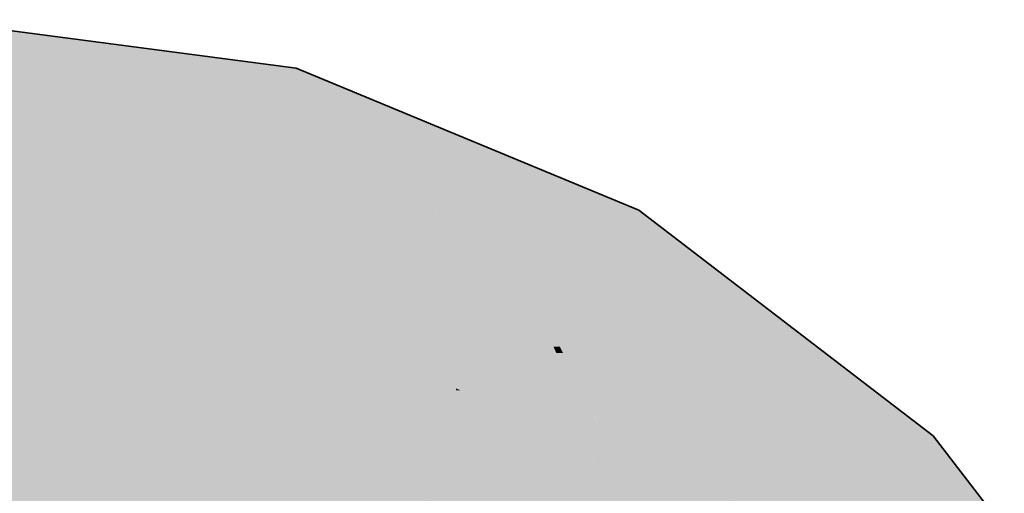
# Model space of a CAD drawing. Extents: x -350 to 540, y -53 to 541.
# Tile 305 of 569: x -184.45 to -182.37, y 219.17 to 220.17. Entities that reach past the tile are written whole.
import ezdxf

# ---------------------------------------------------------------- set-up
doc = ezdxf.new("R2010")
doc.units = 0
doc.layers.get('0').update_dxf_attribs({"lineweight": 35})
doc.layers.add('L_Abluft', color=7, linetype='Continuous', lineweight=35, true_color=0xf7d209)
doc.layers.add('L_Abluft-Shading', color=7, linetype='Continuous', lineweight=35, true_color=0xf7d209)

# ---------------------------------------------------------------- blocks, each defined once
blk = doc.blocks.new('Shading-A06HSWECNL', base_point=(-182.3817, 217.1693))
at = {"layer": 'L_Abluft-Shading', "color": 44, "true_color": 0x8b7605}
for points in [[(-184.3817, 220.1352), (-184.6405, 220.1352), (-184.6405, 220.1693)], [(-184.1229, 220.067), (-184.3817, 220.1352), (-184.6405, 220.1352)], [(-183.864, 220.067), (-184.1229, 220.067), (-184.3817, 220.1352)], [(-183.8729, 220.0341), (-183.864, 220.067), (-184.1229, 220.067)], [(-183.7846, 220.0341), (-183.8729, 220.0341), (-183.864, 220.067)], [(-183.7288, 219.9744), (-183.7846, 220.0341), (-183.8729, 220.0341)], [(-183.6405, 219.9744), (-183.7288, 219.9744), (-183.7846, 220.0341)], [(-183.6064, 219.9238), (-183.6405, 219.9744), (-183.7288, 219.9744)], [(-183.5182, 219.9238), (-183.6064, 219.9238), (-183.6405, 219.9744)], [(-183.2288, 219.7673), (-183.5182, 219.9238), (-183.6064, 219.9238)], [(-183.1405, 219.7673), (-183.2288, 219.7673), (-183.5182, 219.9238)], [(-183.1575, 219.7378), (-183.1405, 219.7673), (-183.2288, 219.7673)], [(-183.1021, 219.7378), (-183.1575, 219.7378), (-183.1405, 219.7673)], [(-182.5747, 219.2906), (-183.1021, 219.7378), (-183.1575, 219.7378)], [(-182.5192, 219.2906), (-182.5747, 219.2906), (-183.1021, 219.7378)], [(-182.5433, 219.2665), (-182.5192, 219.2906), (-182.5747, 219.2906)], [(-182.5007, 219.2665), (-182.5433, 219.2665), (-182.5192, 219.2906)], [(-182.085, 218.6693), (-182.5007, 219.2665), (-182.5433, 219.2665)], [(-182.0424, 218.6693), (-182.085, 218.6693), (-182.5007, 219.2665)]]:
    blk.add_solid(points, dxfattribs=at)
at = {"layer": 'L_Abluft-Shading', "color": 54, "true_color": 0xaa9006}
for points in [[(-183.8817, 220.0353), (-184.6405, 220.0353), (-184.6405, 220.1352)], [(-184.6317, 220.0341), (-183.8817, 220.0353), (-184.6405, 220.0353)], [(-183.8729, 220.0341), (-184.6317, 220.0341), (-183.8817, 220.0353)], [(-183.8987, 219.9376), (-183.8729, 220.0341), (-184.6317, 220.0341)], [(-183.6399, 219.9376), (-183.8987, 219.9376), (-183.8729, 220.0341)], [(-183.8652, 219.9238), (-183.6399, 219.9376), (-183.8987, 219.9376)], [(-183.6064, 219.9238), (-183.8652, 219.9238), (-183.6399, 219.9376)], [(-183.5747, 219.8034), (-183.6064, 219.9238), (-183.8652, 219.9238)], [(-183.2477, 219.7752), (-183.5065, 219.7752), (-183.6064, 219.9238)], [(-183.5255, 219.8034), (-183.5747, 219.8034), (-183.6064, 219.9238)], [(-183.5065, 219.7752), (-183.5255, 219.8034), (-183.5747, 219.8034)], [(-183.4164, 219.7378), (-183.2477, 219.7752), (-183.5065, 219.7752)], [(-183.1575, 219.7378), (-183.4164, 219.7378), (-183.2477, 219.7752)], [(-183.2075, 219.6513), (-183.1575, 219.7378), (-183.4164, 219.7378)], [(-183.0448, 219.6513), (-183.2075, 219.6513), (-183.1575, 219.7378)], [(-182.706, 219.2665), (-183.0448, 219.6513), (-183.2075, 219.6513)], [(-182.5433, 219.2665), (-182.706, 219.2665), (-183.0448, 219.6513)], [(-182.6139, 219.1958), (-182.5433, 219.2665), (-182.706, 219.2665)], [(-182.4891, 219.1958), (-182.6139, 219.1958), (-182.5433, 219.2665)], [(-182.1968, 218.6522), (-182.4891, 219.1958), (-182.6139, 219.1958)], [(-182.0719, 218.6522), (-182.1968, 218.6522), (-182.4891, 219.1958)]]:
    blk.add_solid(points, dxfattribs=at)
at = {"layer": 'L_Abluft-Shading', "color": 42, "true_color": 0xc6a807}
for points in [[(-183.8987, 219.9376), (-184.6405, 219.9376), (-184.6405, 220.0353)], [(-183.9151, 219.8764), (-184.6405, 219.8764), (-183.8987, 219.9376)], [(-184.6405, 219.8764), (-183.8987, 219.9376), (-184.6405, 219.9376)], [(-183.5747, 219.8034), (-183.9347, 219.8034), (-183.8987, 219.9376)], [(-183.9398, 219.7841), (-183.9151, 219.8764), (-184.6405, 219.8764)], [(-183.5718, 219.7841), (-183.9398, 219.7841), (-183.5747, 219.8034)], [(-183.9398, 219.7841), (-183.5747, 219.8034), (-183.9347, 219.8034)], [(-183.5065, 219.7752), (-183.5704, 219.7752), (-183.5747, 219.8034)], [(-183.5474, 219.6216), (-183.5718, 219.7841), (-183.9398, 219.7841)], [(-183.5474, 219.6216), (-183.5065, 219.7752), (-183.5704, 219.7752)], [(-183.4426, 219.6216), (-183.5474, 219.6216), (-183.5065, 219.7752)], [(-183.2075, 219.6513), (-183.4233, 219.6513), (-183.5065, 219.7752)], [(-183.368, 219.5691), (-183.4207, 219.5691), (-183.5065, 219.7752)], [(-183.3476, 219.5388), (-183.2075, 219.6513), (-183.4233, 219.6513)], [(-183.2724, 219.5388), (-183.3476, 219.5388), (-183.2075, 219.6513)], [(-183.0281, 219.5137), (-183.287, 219.5137), (-183.2075, 219.6513)], [(-183.4207, 219.5691), (-183.4426, 219.6216), (-183.5474, 219.6216)], [(-183.3476, 219.5388), (-183.368, 219.5691), (-183.4207, 219.5691)], [(-183.287, 219.5137), (-183.2724, 219.5388), (-183.3476, 219.5388)], [(-182.8727, 219.1958), (-183.0281, 219.5137), (-183.287, 219.5137)], [(-182.6139, 219.1958), (-182.8727, 219.1958), (-183.0281, 219.5137)], [(-182.7263, 219.0835), (-182.6139, 219.1958), (-182.8727, 219.1958)], [(-182.5277, 219.0835), (-182.7263, 219.0835), (-182.6139, 219.1958)]]:
    blk.add_solid(points, dxfattribs=at)
at = {"layer": 'L_Abluft-Shading', "color": 52, "true_color": 0xddbc08}
for points in [[(-183.9398, 219.7841), (-184.6405, 219.7841), (-184.6405, 219.8764)], [(-183.9706, 219.6693), (-184.6405, 219.6693), (-183.9398, 219.7841)], [(-184.6405, 219.6693), (-183.9398, 219.7841), (-184.6405, 219.7841)], [(-183.5474, 219.6216), (-183.9834, 219.6216), (-183.9398, 219.7841)], [(-183.9935, 219.5841), (-183.9706, 219.6693), (-184.6405, 219.6693)], [(-183.544, 219.5841), (-183.9935, 219.5841), (-183.5474, 219.6216)], [(-183.9935, 219.5841), (-183.5474, 219.6216), (-183.9834, 219.6216)], [(-183.4213, 219.3907), (-183.5265, 219.3907), (-183.5474, 219.6216)], [(-183.4207, 219.5691), (-183.5188, 219.5691), (-183.5474, 219.6216)], [(-183.5265, 219.3907), (-183.544, 219.5841), (-183.9935, 219.5841)], [(-183.4111, 219.372), (-183.4207, 219.5691), (-183.5188, 219.5691)], [(-183.3476, 219.5388), (-183.4128, 219.5388), (-183.4207, 219.5691)], [(-183.3687, 219.372), (-183.4111, 219.372), (-183.4207, 219.5691)], [(-183.3934, 219.4654), (-183.3476, 219.5388), (-183.4128, 219.5388)], [(-183.3148, 219.4654), (-183.3934, 219.4654), (-183.3476, 219.5388)], [(-183.287, 219.5137), (-183.3307, 219.5137), (-183.3476, 219.5388)], [(-183.3072, 219.4787), (-183.3207, 219.4787), (-183.3476, 219.5388)], [(-183.3072, 219.4787), (-183.287, 219.5137), (-183.3307, 219.5137)], [(-183.2413, 219.4787), (-183.3072, 219.4787), (-183.287, 219.5137)], [(-183.3687, 219.372), (-183.3148, 219.4654), (-183.3934, 219.4654)], [(-183.2825, 219.372), (-183.3687, 219.372), (-183.3148, 219.4654)], [(-183.3148, 219.4654), (-183.3072, 219.4787), (-183.3207, 219.4787)], [(-183.3006, 219.4654), (-183.3148, 219.4654), (-183.3072, 219.4787)], [(-183.2467, 219.2685), (-183.3006, 219.4654), (-183.3148, 219.4654)], [(-183.1936, 219.2497), (-183.2413, 219.4787), (-183.3072, 219.4787)], [(-183.203, 219.2685), (-183.2467, 219.2685), (-183.3006, 219.4654)], [(-182.9429, 219.2497), (-183.1936, 219.2497), (-183.2413, 219.4787)], [(-183.3905, 219.3343), (-183.4213, 219.3907), (-183.5265, 219.3907)], [(-183.3905, 219.3343), (-183.3687, 219.372), (-183.4111, 219.372)], [(-183.3607, 219.3343), (-183.3905, 219.3343), (-183.3687, 219.372)], [(-183.3549, 219.307), (-183.2825, 219.372), (-183.3687, 219.372)], [(-183.26, 219.307), (-183.3549, 219.307), (-183.2825, 219.372)], [(-183.3549, 219.307), (-183.3607, 219.3343), (-183.3905, 219.3343)], [(-183.2467, 219.2685), (-183.3048, 219.2685), (-183.3549, 219.307)], [(-183.2467, 219.2685), (-183.26, 219.307), (-183.3549, 219.307)], [(-183.2257, 219.2078), (-183.2467, 219.2685), (-183.3048, 219.2685)], [(-183.1936, 219.2497), (-183.2401, 219.2497), (-183.2467, 219.2685)], [(-183.1936, 219.2497), (-183.203, 219.2685), (-183.2467, 219.2685)], [(-183.2257, 219.2078), (-183.1936, 219.2497), (-183.2401, 219.2497)], [(-183.1729, 219.2078), (-183.2257, 219.2078), (-183.1936, 219.2497)], [(-182.8923, 219.1425), (-183.1405, 219.1425), (-183.1936, 219.2497)], [(-182.7263, 219.0835), (-182.9429, 219.2497), (-183.1936, 219.2497)], [(-183.1405, 219.1425), (-183.1729, 219.2078), (-183.2257, 219.2078)]]:
    blk.add_solid(points, dxfattribs=at)
at = {"layer": 'L_Abluft-Shading', "color": 40, "true_color": 0xedc908}
for points in [[(-183.9935, 219.5841), (-184.6405, 219.5841), (-184.6405, 219.6693)], [(-184.0353, 219.4281), (-184.6405, 219.4281), (-183.9935, 219.5841)], [(-184.6405, 219.4281), (-183.9935, 219.5841), (-184.6405, 219.5841)], [(-183.5265, 219.3907), (-184.0453, 219.3907), (-183.9935, 219.5841)], [(-184.0559, 219.3511), (-184.0353, 219.4281), (-184.6405, 219.4281)], [(-183.5245, 219.3511), (-184.0559, 219.3511), (-183.5265, 219.3907)], [(-184.0559, 219.3511), (-183.5265, 219.3907), (-184.0453, 219.3907)], [(-183.5111, 219.1264), (-183.5133, 219.1264), (-183.5265, 219.3907)], [(-183.5176, 219.387), (-183.5263, 219.387), (-183.5265, 219.3907)], [(-183.5167, 219.2226), (-183.5176, 219.387), (-183.5263, 219.387)], [(-183.3905, 219.3343), (-183.4976, 219.3343), (-183.5176, 219.387)], [(-183.455, 219.2226), (-183.5167, 219.2226), (-183.5176, 219.387)], [(-183.5133, 219.1264), (-183.5245, 219.3511), (-184.0559, 219.3511)], [(-183.455, 219.2226), (-183.3905, 219.3343), (-183.4976, 219.3343)], [(-183.3549, 219.307), (-183.4063, 219.307), (-183.3905, 219.3343)], [(-183.3444, 219.2226), (-183.455, 219.2226), (-183.3549, 219.307)], [(-183.455, 219.2226), (-183.3549, 219.307), (-183.4063, 219.307)], [(-183.2257, 219.2078), (-183.3426, 219.2078), (-183.3549, 219.307)], [(-183.5111, 219.1255), (-183.455, 219.2226), (-183.5167, 219.2226)], [(-183.4236, 219.1255), (-183.5111, 219.1255), (-183.455, 219.2226)], [(-183.349, 219.0362), (-183.3948, 219.0362), (-183.455, 219.2226)], [(-183.3135, 218.9739), (-183.3444, 219.2226), (-183.455, 219.2226)], [(-183.3135, 218.9739), (-183.2257, 219.2078), (-183.3426, 219.2078)], [(-183.1759, 218.9739), (-183.3135, 218.9739), (-183.2257, 219.2078)], [(-183.1405, 219.1425), (-183.2118, 219.1425), (-183.2257, 219.2078)]]:
    blk.add_solid(points, dxfattribs=at)
at = {"layer": 'L_Abluft-Shading', "color": 40, "true_color": 0xf5d108}
for points in [[(-184.0559, 219.3511), (-184.6405, 219.3511), (-184.6405, 219.4281)], [(-184.1046, 219.1693), (-184.6405, 219.1693), (-184.0559, 219.3511)], [(-184.6405, 219.1693), (-184.0559, 219.3511), (-184.6405, 219.3511)], [(-183.5332, 219.1346), (-184.1139, 219.1346), (-184.0559, 219.3511)], [(-184.1139, 219.1346), (-184.1046, 219.1693), (-184.6405, 219.1693)], [(-184.1229, 219.1011), (-184.6405, 219.1011), (-184.6405, 219.1693)], [(-184.1139, 219.1346), (-184.3772, 219.1346), (-184.6405, 219.1693)]]:
    blk.add_solid(points, dxfattribs=at)
blk = doc.blocks.new('Bogen-A06HSWQSNL', base_point=(-184.6405, 217.1693))
at = {"color": 0, "linetype": 'ByBlock', "lineweight": -2, "ltscale": 0.35}
for p, q in [((-184.6405, 220.1693), (-183.864, 220.067)), ((-183.864, 220.067), (-183.1405, 219.7673)), ((-183.1405, 219.7673), (-182.5192, 219.2906)), ((-182.5192, 219.2906), (-182.0424, 218.6693))]:
    blk.add_line(p, q, dxfattribs=at)

msp = doc.modelspace()

# ---------------------------------------------------------------- block references
at = {"layer": 'L_Abluft'}
msp.add_blockref('Shading-A06HSWECNL', (-182.3817, 217.1693), dxfattribs=at)
at = {"layer": 'L_Abluft', "ltscale": 0.35}
msp.add_blockref('Bogen-A06HSWQSNL', (-184.6405, 217.1693), dxfattribs=at)

doc.saveas('drawing.dxf')
